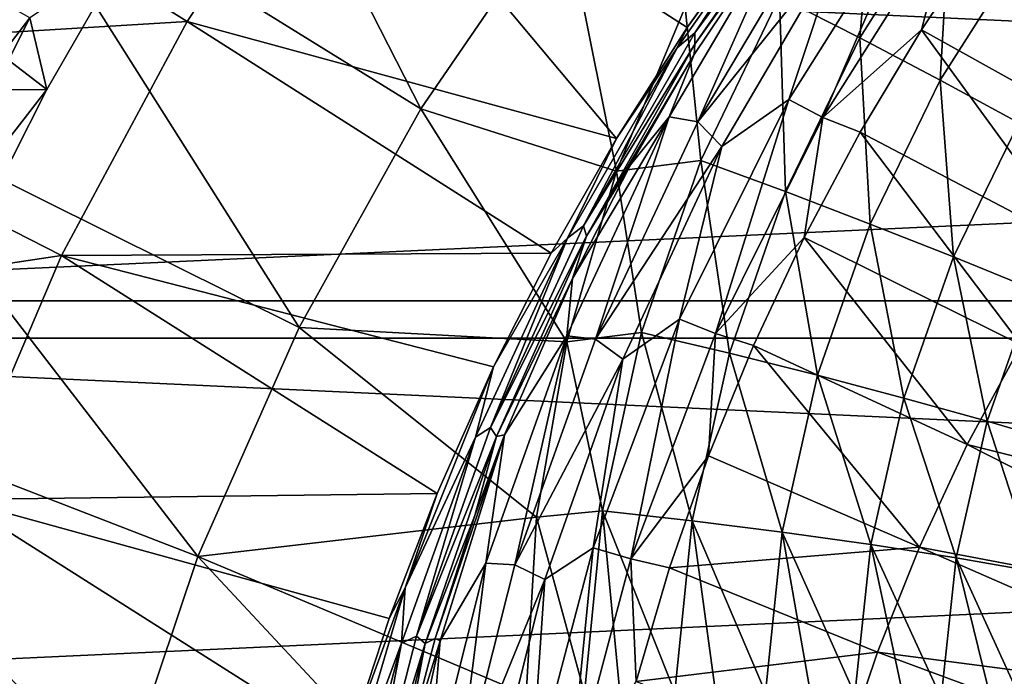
# Model space of a CAD drawing. Header units: metres. Extents: x -22 to 22, y 0 to 204.
# Tile 377 of 497: x -12.99 to -8.26, y 185.79 to 188.94. Entities that reach past the tile are written whole.
import ezdxf

# ---------------------------------------------------------------- set-up
doc = ezdxf.new("R2010")
doc.units = ezdxf.units.M
doc.layers.add('solid_002_SW0002', color=7, linetype='CONTINUOUS')
doc.layers.add('solid_002_SW0002_01', color=7, linetype='CONTINUOUS')

msp = doc.modelspace()

# ---------------------------------------------------------------- linework, layer by layer
at = {"layer": 'solid_002_SW0002'}
for points in [[(-13.114036, 189.779861, 256.18338), (-12.308887, 190.955246, 256.18338), (-11.06157, 188.509033, 257.159729)], [(-12.308887, 190.955246, 256.18338), (-10.382435, 189.500458, 257.159729), (-11.06157, 188.509033, 257.159729)], [(-13.993809, 190.061005, 259.092072), (-14.689226, 188.775497, 259.092072), (-12.182915, 188.927338, 260.218903)], [(-13.993809, 190.061005, 259.092072), (-12.182915, 188.927338, 260.218903), (-11.481919, 189.99086, 260.218903)], [(-11.481919, 189.99086, 260.218903), (-12.182915, 188.927338, 260.218903), (-10.124127, 188.366959, 261.123444)], [(-11.481919, 189.99086, 260.218903), (-9.785374, 188.89859, 261.112305), (-9.42184, 189.409363, 261.101105)], [(-11.481919, 189.99086, 260.218903), (-10.124127, 188.366959, 261.123444), (-9.785374, 188.89859, 261.112305)], [(-7.999794, 189.825058, 261.437836), (-8.342456, 189.364929, 261.493744), (-7.248406, 188.718872, 261.425201)], [(-13.807301, 188.535217, 256.18338), (-13.114036, 189.779861, 256.18338), (-11.646333, 187.459183, 257.159729)], [(-13.114036, 189.779861, 256.18338), (-11.06157, 188.509033, 257.159729), (-11.646333, 187.459183, 257.159729)], [(-8.956809, 188.848923, 257.572357), (-9.340925, 189.047073, 257.519623), (-8.876293, 189.78244, 257.476227)], [(-8.519274, 189.53891, 257.529327), (-8.956809, 188.848923, 257.572357), (-8.876293, 189.78244, 257.476227)], [(-9.128472, 189.747086, 261.105042), (-9.224253, 189.665436, 261.095276), (-9.747639, 188.873566, 261.137115)], [(-9.128472, 189.747086, 261.105042), (-9.747639, 188.873566, 261.137115), (-9.143308, 189.69043, 261.123657)], [(-9.143308, 189.69043, 261.123657), (-9.747985, 188.819412, 261.163269), (-9.279451, 189.473511, 261.155304)], [(-9.747639, 188.873566, 261.137115), (-9.747985, 188.819412, 261.163269), (-9.143308, 189.69043, 261.123657)], [(-12.834291, 189.424042, 185.149994), (-14.991673, 189.675308, 185.149994), (-15.706162, 188.164566, 185.149994)], [(-9.832206, 188.801971, 261.120758), (-9.224253, 189.665436, 261.095276), (-9.785374, 188.89859, 261.112305)], [(-9.832206, 188.801971, 261.120758), (-9.747639, 188.873566, 261.137115), (-9.224253, 189.665436, 261.095276)], [(-9.785374, 188.89859, 261.112305), (-9.224253, 189.665436, 261.095276), (-9.42184, 189.409363, 261.101105)], [(-9.049036, 189.300415, 261.407959), (-9.297699, 188.553589, 261.567291), (-8.669286, 189.551712, 261.44455)], [(-9.133044, 188.466797, 261.609467), (-8.669286, 189.551712, 261.44455), (-9.297699, 188.553589, 261.567291)], [(-9.133044, 188.466797, 261.609467), (-8.514674, 189.448898, 261.488708), (-8.669286, 189.551712, 261.44455)], [(-8.571751, 188.645905, 257.562103), (-8.956809, 188.848923, 257.572357), (-8.519274, 189.53891, 257.529327)], [(-8.161316, 189.291199, 257.519348), (-8.571751, 188.645905, 257.562103), (-8.519274, 189.53891, 257.529327)], [(-11.06157, 188.509033, 257.159729), (-10.382435, 189.500458, 257.159729), (-10.122836, 188.209961, 257.49527)], [(-10.382435, 189.500458, 257.159729), (-9.794083, 188.997116, 257.433899), (-10.122836, 188.209961, 257.49527)], [(-9.870513, 188.471237, 261.279572), (-9.279451, 189.473511, 261.155304), (-9.750583, 188.769226, 261.194641)], [(-9.733376, 188.446365, 261.412781), (-9.279451, 189.473511, 261.155304), (-9.870513, 188.471237, 261.279572)], [(-9.747985, 188.819412, 261.163269), (-9.750583, 188.769226, 261.194641), (-9.279451, 189.473511, 261.155304)], [(-9.733376, 188.446365, 261.412781), (-9.143538, 189.440018, 261.290192), (-9.279451, 189.473511, 261.155304)], [(-9.733376, 188.446365, 261.412781), (-9.049036, 189.300415, 261.407959), (-9.143538, 189.440018, 261.290192)], [(-9.133044, 188.466797, 261.609467), (-8.66084, 188.888306, 261.552094), (-8.514674, 189.448898, 261.488708)], [(-8.514674, 189.448898, 261.488708), (-8.66084, 188.888306, 261.552094), (-8.342456, 189.364929, 261.493744)], [(-13.553049, 188.086807, 185.149994), (-12.834291, 189.424042, 185.149994), (-15.706162, 188.164566, 185.149994)], [(-12.833925, 189.424683, 175.885101), (-12.834291, 189.424042, 185.149994), (-13.553049, 188.086807, 185.149994)], [(-13.2106, 188.764938, 175.885101), (-12.833925, 189.424683, 175.885101), (-13.553049, 188.086807, 185.149994)], [(-13.449616, 188.993408, 175.681656), (-12.833925, 189.424683, 175.885101), (-13.2106, 188.764938, 175.885101)], [(-8.342456, 189.364929, 261.493744), (-8.66084, 188.888306, 261.552094), (-7.586128, 188.289154, 261.481781)], [(-8.342456, 189.364929, 261.493744), (-7.586128, 188.289154, 261.481781), (-7.248406, 188.718872, 261.425201)], [(-13.770261, 189.304672, 20), (-12.855644, 188.601318, 20), (-14.139654, 188.597076, 20)], [(-13.770261, 189.304672, 20), (-12.483275, 189.250076, 20), (-12.855644, 188.601318, 20)], [(-9.733376, 188.446365, 261.412781), (-9.618755, 188.327789, 261.528046), (-9.049036, 189.300415, 261.407959)], [(-9.049036, 189.300415, 261.407959), (-9.618755, 188.327789, 261.528046), (-9.297699, 188.553589, 261.567291)], [(-8.193861, 188.442307, 257.489044), (-8.571751, 188.645905, 257.562103), (-8.161316, 189.291199, 257.519348)], [(19.582014, 189.245132, 0.72), (-19.582014, 189.245132, 0.72), (-20.197836, 187.408127, 0.72)], [(-12.855644, 188.601318, 20), (-12.483275, 189.250076, 20), (-12.937609, 188.94632, 20.27054)], [(-13.829038, 187.781708, 20.504189), (-12.937609, 188.94632, 20.27054), (-13.177311, 189.081329, 20.504189)], [(-9.340925, 189.047073, 257.519623), (-9.718323, 188.26152, 257.575348), (-9.794083, 188.997116, 257.433899)], [(-9.312863, 188.111633, 257.627563), (-9.718323, 188.26152, 257.575348), (-9.340925, 189.047073, 257.519623)], [(-8.956809, 188.848923, 257.572357), (-9.312863, 188.111633, 257.627563), (-9.340925, 189.047073, 257.519623)], [(-9.718323, 188.26152, 257.575348), (-10.122836, 188.209961, 257.49527), (-9.794083, 188.997116, 257.433899)], [(-14.689226, 188.775497, 259.092072), (-12.785686, 187.805222, 260.218903), (-12.182915, 188.927338, 260.218903)], [(-13.829038, 187.781708, 20.504189), (-13.57748, 187.670349, 20.27054), (-12.937609, 188.94632, 20.27054)], [(-12.855644, 188.601318, 20), (-12.937609, 188.94632, 20.27054), (-13.57748, 187.670349, 20.27054)], [(-12.182915, 188.927338, 260.218903), (-12.785686, 187.805222, 260.218903), (-10.43738, 187.816223, 261.134155)], [(-12.182915, 188.927338, 260.218903), (-10.43738, 187.816223, 261.134155), (-10.124127, 188.366959, 261.123444)], [(-9.747639, 188.873566, 261.137115), (-10.282105, 187.948151, 261.174133), (-9.747985, 188.819412, 261.163269)], [(-9.832206, 188.801971, 261.120758), (-10.282105, 187.948151, 261.174133), (-9.747639, 188.873566, 261.137115)], [(-9.832206, 188.801971, 261.120758), (-9.785374, 188.89859, 261.112305), (-10.124127, 188.366959, 261.123444)], [(-9.133044, 188.466797, 261.609467), (-8.954543, 188.3965, 261.612701), (-8.66084, 188.888306, 261.552094)], [(-8.66084, 188.888306, 261.552094), (-8.954543, 188.3965, 261.612701), (-7.897851, 187.841171, 261.540741)], [(-8.66084, 188.888306, 261.552094), (-7.897851, 187.841171, 261.540741), (-7.586128, 188.289154, 261.481781)], [(-8.906269, 187.956207, 257.616882), (-9.312863, 188.111633, 257.627563), (-8.956809, 188.848923, 257.572357)], [(-8.571751, 188.645905, 257.562103), (-8.906269, 187.956207, 257.616882), (-8.956809, 188.848923, 257.572357)], [(-9.832206, 188.801971, 261.120758), (-10.124127, 188.366959, 261.123444), (-10.358788, 187.88858, 261.149231)], [(-9.832206, 188.801971, 261.120758), (-10.358788, 187.88858, 261.149231), (-10.282105, 187.948151, 261.174133)], [(-10.282105, 187.948151, 261.174133), (-10.267953, 187.898422, 261.209808), (-9.747985, 188.819412, 261.163269)], [(-9.747985, 188.819412, 261.163269), (-10.267953, 187.898422, 261.209808), (-9.750583, 188.769226, 261.194641)], [(-14.689226, 188.775497, 259.092072), (-15.266858, 187.432922, 259.092072), (-12.785686, 187.805222, 260.218903)], [(-10.267953, 187.898422, 261.209808), (-10.056664, 188.240829, 261.226807), (-9.750583, 188.769226, 261.194641)], [(-9.870513, 188.471237, 261.279572), (-9.750583, 188.769226, 261.194641), (-10.056664, 188.240829, 261.226807)], [(-8.507104, 187.798508, 257.543457), (-8.906269, 187.956207, 257.616882), (-8.571751, 188.645905, 257.562103)], [(-8.193861, 188.442307, 257.489044), (-8.507104, 187.798508, 257.543457), (-8.571751, 188.645905, 257.562103)], [(-14.139654, 188.597076, 20), (-12.855644, 188.601318, 20), (-13.19311, 187.935913, 20)], [(-13.19311, 187.935913, 20), (-12.855644, 188.601318, 20), (-13.57748, 187.670349, 20.27054)], [(-9.618755, 188.327789, 261.528046), (-9.821206, 187.500137, 261.698212), (-9.297699, 188.553589, 261.567291)], [(-9.64819, 187.430267, 261.738281), (-9.297699, 188.553589, 261.567291), (-9.821206, 187.500137, 261.698212)], [(-9.64819, 187.430267, 261.738281), (-9.133044, 188.466797, 261.609467), (-9.297699, 188.553589, 261.567291)], [(-14.382766, 187.231918, 256.18338), (-13.807301, 188.535217, 256.18338), (-12.131733, 186.359863, 257.159729)], [(-13.807301, 188.535217, 256.18338), (-11.646333, 187.459183, 257.159729), (-12.131733, 186.359863, 257.159729)], [(-11.646333, 187.459183, 257.159729), (-11.06157, 188.509033, 257.159729), (-10.361183, 187.390854, 257.567657)], [(-11.06157, 188.509033, 257.159729), (-10.122836, 188.209961, 257.49527), (-10.361183, 187.390854, 257.567657)], [(-10.362486, 187.419952, 261.410461), (-9.870513, 188.471237, 261.279572), (-10.334691, 187.695343, 261.262207)], [(-10.224094, 187.403275, 261.542633), (-9.870513, 188.471237, 261.279572), (-10.362486, 187.419952, 261.410461)], [(-9.870513, 188.471237, 261.279572), (-10.056664, 188.240829, 261.226807), (-10.334691, 187.695343, 261.262207)], [(-10.224094, 187.403275, 261.542633), (-9.733376, 188.446365, 261.412781), (-9.870513, 188.471237, 261.279572)], [(-9.64819, 187.430267, 261.738281), (-9.223315, 187.890717, 261.675385), (-9.133044, 188.466797, 261.609467)], [(-9.133044, 188.466797, 261.609467), (-9.223315, 187.890717, 261.675385), (-8.954543, 188.3965, 261.612701)], [(-10.224094, 187.403275, 261.542633), (-9.618755, 188.327789, 261.528046), (-9.733376, 188.446365, 261.412781)], [(-8.123777, 187.641876, 257.408844), (-8.507104, 187.798508, 257.543457), (-8.193861, 188.442307, 257.489044)], [(-10.358788, 187.88858, 261.149231), (-10.124127, 188.366959, 261.123444), (-10.43738, 187.816223, 261.134155)], [(-8.954543, 188.3965, 261.612701), (-9.223315, 187.890717, 261.675385), (-8.182958, 187.376709, 261.601898)], [(-8.954543, 188.3965, 261.612701), (-8.182958, 187.376709, 261.601898), (-7.897851, 187.841171, 261.540741)], [(-10.224094, 187.403275, 261.542633), (-10.092595, 187.307968, 261.65506), (-9.618755, 188.327789, 261.528046)], [(-9.618755, 188.327789, 261.528046), (-10.092595, 187.307968, 261.65506), (-9.821206, 187.500137, 261.698212)], [(-9.718323, 188.26152, 257.575348), (-10.002891, 187.435715, 257.642639), (-10.122836, 188.209961, 257.49527)], [(-9.582135, 187.336227, 257.694244), (-10.002891, 187.435715, 257.642639), (-9.718323, 188.26152, 257.575348)], [(-9.312863, 188.111633, 257.627563), (-9.582135, 187.336227, 257.694244), (-9.718323, 188.26152, 257.575348)], [(-10.267953, 187.898422, 261.209808), (-10.334691, 187.695343, 261.262207), (-10.056664, 188.240829, 261.226807)], [(-10.002891, 187.435715, 257.642639), (-10.361183, 187.390854, 257.567657), (-10.122836, 188.209961, 257.49527)], [(-9.159872, 187.230606, 257.682953), (-9.582135, 187.336227, 257.694244), (-9.312863, 188.111633, 257.627563)], [(-8.906269, 187.956207, 257.616882), (-9.159872, 187.230606, 257.682953), (-9.312863, 188.111633, 257.627563)], [(-10.282105, 187.948151, 261.174133), (-10.728045, 186.979843, 261.216217), (-10.267953, 187.898422, 261.209808)], [(-10.358788, 187.88858, 261.149231), (-10.728045, 186.979843, 261.216217), (-10.282105, 187.948151, 261.174133)], [(-8.744996, 187.121048, 257.609009), (-9.159872, 187.230606, 257.682953), (-8.906269, 187.956207, 257.616882)], [(-8.507104, 187.798508, 257.543457), (-8.744996, 187.121048, 257.609009), (-8.906269, 187.956207, 257.616882)], [(-10.358788, 187.88858, 261.149231), (-10.713884, 187.27034, 261.143707), (-10.800692, 186.933304, 261.180756)], [(-10.358788, 187.88858, 261.149231), (-10.800692, 186.933304, 261.180756), (-10.728045, 186.979843, 261.216217)], [(-10.728045, 186.979843, 261.216217), (-10.699726, 186.936569, 261.263336), (-10.267953, 187.898422, 261.209808)], [(-10.358788, 187.88858, 261.149231), (-10.43738, 187.816223, 261.134155), (-10.713884, 187.27034, 261.143707)], [(-10.267953, 187.898422, 261.209808), (-10.699726, 186.936569, 261.263336), (-10.334691, 187.695343, 261.262207)], [(-9.64819, 187.430267, 261.738281), (-9.466126, 187.372696, 261.739929), (-9.223315, 187.890717, 261.675385)], [(-9.223315, 187.890717, 261.675385), (-9.466126, 187.372696, 261.739929), (-8.440801, 186.897491, 261.664978)], [(-9.223315, 187.890717, 261.675385), (-8.440801, 186.897491, 261.664978), (-8.182958, 187.376709, 261.601898)], [(-15.266858, 187.432922, 259.092072), (-13.285375, 186.633575, 260.218903), (-12.785686, 187.805222, 260.218903)], [(-12.785686, 187.805222, 260.218903), (-13.285375, 186.633575, 260.218903), (-10.983658, 186.663086, 261.153564)], [(-12.785686, 187.805222, 260.218903), (-10.713884, 187.27034, 261.143707), (-10.43738, 187.816223, 261.134155)], [(-12.785686, 187.805222, 260.218903), (-10.983658, 186.663086, 261.153564), (-10.713884, 187.27034, 261.143707)], [(-8.346246, 187.009857, 257.473999), (-8.744996, 187.121048, 257.609009), (-8.507104, 187.798508, 257.543457)], [(-8.123777, 187.641876, 257.408844), (-8.346246, 187.009857, 257.473999), (-8.507104, 187.798508, 257.543457)], [(-10.699726, 186.936569, 261.263336), (-10.660205, 186.944092, 261.314362), (-10.334691, 187.695343, 261.262207)], [(-10.362486, 187.419952, 261.410461), (-10.334691, 187.695343, 261.262207), (-10.660205, 186.944092, 261.314362)], [(-7.972023, 186.899399, 257.280762), (-8.346246, 187.009857, 257.473999), (-8.123777, 187.641876, 257.408844)], [(-12.131733, 186.359863, 257.159729), (-11.646333, 187.459183, 257.159729), (-10.506995, 186.54985, 257.649872)], [(-11.646333, 187.459183, 257.159729), (-10.361183, 187.390854, 257.567657), (-10.506995, 186.54985, 257.649872)], [(-10.092595, 187.307968, 261.65506), (-10.234903, 186.401825, 261.835846), (-9.821206, 187.500137, 261.698212)], [(-10.055273, 186.349655, 261.873688), (-9.821206, 187.500137, 261.698212), (-10.234903, 186.401825, 261.835846)], [(-10.055273, 186.349655, 261.873688), (-9.64819, 187.430267, 261.738281), (-9.821206, 187.500137, 261.698212)], [(-10.750862, 186.328598, 261.547424), (-10.362486, 187.419952, 261.410461), (-10.660205, 186.944092, 261.314362)], [(-10.611506, 186.320084, 261.678558), (-10.362486, 187.419952, 261.410461), (-10.750862, 186.328598, 261.547424)], [(-10.611506, 186.320084, 261.678558), (-10.224094, 187.403275, 261.542633), (-10.362486, 187.419952, 261.410461)], [(-10.002891, 187.435715, 257.642639), (-10.190084, 186.579788, 257.720612), (-10.361183, 187.390854, 257.567657)], [(-9.760275, 186.53212, 257.771423), (-10.190084, 186.579788, 257.720612), (-10.002891, 187.435715, 257.642639)], [(-10.055273, 186.349655, 261.873688), (-9.681931, 186.844131, 261.806061), (-9.64819, 187.430267, 261.738281)], [(-9.582135, 187.336227, 257.694244), (-9.760275, 186.53212, 257.771423), (-10.002891, 187.435715, 257.642639)], [(-9.64819, 187.430267, 261.738281), (-9.681931, 186.844131, 261.806061), (-9.466126, 187.372696, 261.739929)], [(20.197836, 187.408127, 0.72), (-20.197836, 187.408127, 0.72), (-20.64257, 185.517471, 0.72)], [(-10.611506, 186.320084, 261.678558), (-10.092595, 187.307968, 261.65506), (-10.224094, 187.403275, 261.542633)], [(-10.190084, 186.579788, 257.720612), (-10.506995, 186.54985, 257.649872), (-10.361183, 187.390854, 257.567657)], [(-9.466126, 187.372696, 261.739929), (-9.681931, 186.844131, 261.806061), (-8.670681, 186.405151, 261.729767)], [(-9.466126, 187.372696, 261.739929), (-8.670681, 186.405151, 261.729767), (-8.440801, 186.897491, 261.664978)], [(-6.550759, 186.426102, 261.531799), (-8.182958, 187.376709, 261.601898), (-8.440801, 186.897491, 261.664978)], [(-9.328425, 186.477798, 257.75943), (-9.760275, 186.53212, 257.771423), (-9.582135, 187.336227, 257.694244)], [(-9.159872, 187.230606, 257.682953), (-9.328425, 186.477798, 257.75943), (-9.582135, 187.336227, 257.694244)], [(-11.13785, 186.209885, 261.169525), (-10.713884, 187.27034, 261.143707), (-10.983658, 186.663086, 261.153564)], [(-11.13785, 186.209885, 261.169525), (-10.800692, 186.933304, 261.180756), (-10.713884, 187.27034, 261.143707)], [(-10.611506, 186.320084, 261.678558), (-10.466579, 186.249908, 261.787842), (-10.092595, 187.307968, 261.65506)], [(-10.092595, 187.307968, 261.65506), (-10.466579, 186.249908, 261.787842), (-10.234903, 186.401825, 261.835846)], [(-14.835523, 185.881073, 256.18338), (-14.382766, 187.231918, 256.18338), (-12.51363, 185.220428, 257.159729)], [(-14.382766, 187.231918, 256.18338), (-12.131733, 186.359863, 257.159729), (-12.51363, 185.220428, 257.159729)], [(-8.903632, 186.417953, 257.684875), (-9.328425, 186.477798, 257.75943), (-9.159872, 187.230606, 257.682953)], [(-8.744996, 187.121048, 257.609009), (-8.903632, 186.417953, 257.684875), (-9.159872, 187.230606, 257.682953)], [(-8.494845, 186.353851, 257.549347), (-8.903632, 186.417953, 257.684875), (-8.744996, 187.121048, 257.609009)], [(-8.346246, 187.009857, 257.473999), (-8.494845, 186.353851, 257.549347), (-8.744996, 187.121048, 257.609009)], [(-8.110674, 186.28685, 257.355652), (-8.494845, 186.353851, 257.549347), (-8.346246, 187.009857, 257.473999)], [(-7.972023, 186.899399, 257.280762), (-8.110674, 186.28685, 257.355652), (-8.346246, 187.009857, 257.473999)], [(-10.728045, 186.979843, 261.216217), (-11.082903, 185.977966, 261.263184), (-10.699726, 186.936569, 261.263336)], [(-10.800692, 186.933304, 261.180756), (-11.082903, 185.977966, 261.263184), (-10.728045, 186.979843, 261.216217)], [(-11.082903, 185.977966, 261.263184), (-11.041053, 185.943207, 261.3237), (-10.699726, 186.936569, 261.263336)], [(-10.699726, 186.936569, 261.263336), (-11.041053, 185.943207, 261.3237), (-10.803779, 186.55719, 261.342804)], [(-10.660205, 186.944092, 261.314362), (-10.803779, 186.55719, 261.342804), (-10.993177, 185.967117, 261.388184)], [(-10.969251, 185.95549, 261.439636), (-10.660205, 186.944092, 261.314362), (-10.993177, 185.967117, 261.388184)], [(-10.750862, 186.328598, 261.547424), (-10.660205, 186.944092, 261.314362), (-10.969251, 185.95549, 261.439636)], [(-10.699726, 186.936569, 261.263336), (-10.803779, 186.55719, 261.342804), (-10.660205, 186.944092, 261.314362)], [(-10.800692, 186.933304, 261.180756), (-11.15537, 185.944733, 261.215118), (-11.082903, 185.977966, 261.263184)], [(-11.13785, 186.209885, 261.169525), (-11.15537, 185.944733, 261.215118), (-10.800692, 186.933304, 261.180756)], [(-6.757165, 186.042465, 261.582306), (-8.440801, 186.897491, 261.664978), (-8.670681, 186.405151, 261.729767)], [(-6.550759, 186.426102, 261.531799), (-8.440801, 186.897491, 261.664978), (-6.757165, 186.042465, 261.582306)], [(-10.055273, 186.349655, 261.873688), (-9.869688, 186.306213, 261.873566), (-9.681931, 186.844131, 261.806061)], [(-9.681931, 186.844131, 261.806061), (-9.869688, 186.306213, 261.873566), (-8.670681, 186.405151, 261.729767)], [(-13.285375, 186.633575, 260.218903), (-11.214128, 186.062759, 261.162384), (-10.983658, 186.663086, 261.153564)], [(-11.13785, 186.209885, 261.169525), (-10.983658, 186.663086, 261.153564), (-11.214128, 186.062759, 261.162384)], [(-13.285375, 186.633575, 260.218903), (-13.67795, 185.421814, 260.218903), (-11.415652, 185.4487, 261.170197)], [(-13.285375, 186.633575, 260.218903), (-11.415652, 185.4487, 261.170197), (-11.214128, 186.062759, 261.162384)], [(-10.190084, 186.579788, 257.720612), (-10.276411, 185.705353, 257.808258), (-10.506995, 186.54985, 257.649872)], [(-10.107446, 185.708054, 257.835327), (-10.276411, 185.705353, 257.808258), (-10.190084, 186.579788, 257.720612)], [(-9.843886, 185.710098, 257.858185), (-10.107446, 185.708054, 257.835327), (-10.190084, 186.579788, 257.720612)], [(-9.760275, 186.53212, 257.771423), (-9.843886, 185.710098, 257.858185), (-10.190084, 186.579788, 257.720612)], [(-12.131733, 186.359863, 257.159729), (-10.506995, 186.54985, 257.649872), (-10.556536, 185.69841, 257.741241)], [(-11.041053, 185.943207, 261.3237), (-10.993177, 185.967117, 261.388184), (-10.803779, 186.55719, 261.342804)], [(-10.276411, 185.705353, 257.808258), (-10.556536, 185.69841, 257.741241), (-10.506995, 186.54985, 257.649872)], [(-9.649188, 185.709946, 257.860199), (-9.843886, 185.710098, 257.858185), (-9.760275, 186.53212, 257.771423)], [(-9.408662, 185.707809, 257.845337), (-9.649188, 185.709946, 257.860199), (-9.760275, 186.53212, 257.771423)], [(-9.328425, 186.477798, 257.75943), (-9.408662, 185.707809, 257.845337), (-9.760275, 186.53212, 257.771423)], [(-9.192486, 185.704041, 257.815369), (-9.408662, 185.707809, 257.845337), (-9.328425, 186.477798, 257.75943)], [(-8.979903, 185.698547, 257.77002), (-9.192486, 185.704041, 257.815369), (-9.328425, 186.477798, 257.75943)], [(-8.903632, 186.417953, 257.684875), (-8.979903, 185.698547, 257.77002), (-9.328425, 186.477798, 257.75943)], [(-8.748027, 185.69046, 257.701782), (-8.979903, 185.698547, 257.77002), (-8.903632, 186.417953, 257.684875)], [(-8.566645, 185.68251, 257.63382), (-8.748027, 185.69046, 257.701782), (-8.903632, 186.417953, 257.684875)], [(-8.494845, 186.353851, 257.549347), (-8.566645, 185.68251, 257.63382), (-8.903632, 186.417953, 257.684875)], [(-10.466579, 186.249908, 261.787842), (-10.534822, 185.269608, 261.978943), (-10.234903, 186.401825, 261.835846)], [(-10.3504, 185.235748, 262.014496), (-10.234903, 186.401825, 261.835846), (-10.534822, 185.269608, 261.978943)], [(-10.3504, 185.235748, 262.014496), (-10.055273, 186.349655, 261.873688), (-10.234903, 186.401825, 261.835846)], [(-9.869688, 186.306213, 261.873566), (-8.871849, 185.901306, 261.796082), (-8.670681, 186.405151, 261.729767)], [(-6.941181, 185.648331, 261.634186), (-8.670681, 186.405151, 261.729767), (-8.871849, 185.901306, 261.796082)], [(-6.757165, 186.042465, 261.582306), (-8.670681, 186.405151, 261.729767), (-6.941181, 185.648331, 261.634186)], [(-12.51363, 185.220428, 257.159729), (-12.131733, 186.359863, 257.159729), (-10.558017, 184.671951, 257.8414)], [(-12.131733, 186.359863, 257.159729), (-10.556536, 185.69841, 257.741241), (-10.558017, 184.671951, 257.8414)], [(-11.032261, 185.206924, 261.689331), (-10.750862, 186.328598, 261.547424), (-10.969251, 185.95549, 261.439636)], [(-10.892209, 185.206573, 261.819427), (-10.750862, 186.328598, 261.547424), (-11.032261, 185.206924, 261.689331)], [(-10.892209, 185.206573, 261.819427), (-10.611506, 186.320084, 261.678558), (-10.750862, 186.328598, 261.547424)], [(-10.3504, 185.235748, 262.014496), (-10.029631, 185.760178, 261.942383), (-10.055273, 186.349655, 261.873688)], [(-10.055273, 186.349655, 261.873688), (-10.029631, 185.760178, 261.942383), (-9.869688, 186.306213, 261.873566)], [(-8.326214, 185.669556, 257.522186), (-8.566645, 185.68251, 257.63382), (-8.494845, 186.353851, 257.549347)], [(-8.177591, 185.660034, 257.439606), (-8.326214, 185.669556, 257.522186), (-8.494845, 186.353851, 257.549347)], [(-8.110674, 186.28685, 257.355652), (-8.177591, 185.660034, 257.439606), (-8.494845, 186.353851, 257.549347)], [(-10.892209, 185.206573, 261.819427), (-10.466579, 186.249908, 261.787842), (-10.611506, 186.320084, 261.678558)], [(-9.869688, 186.306213, 261.873566), (-10.029631, 185.760178, 261.942383), (-8.871849, 185.901306, 261.796082)], [(-10.892209, 185.206573, 261.819427), (-10.737504, 185.162964, 261.925415), (-10.466579, 186.249908, 261.787842)], [(-10.466579, 186.249908, 261.787842), (-10.737504, 185.162964, 261.925415), (-10.534822, 185.269608, 261.978943)], [(-11.13785, 186.209885, 261.169525), (-11.415652, 185.4487, 261.170197), (-11.460028, 185.116348, 261.19632)], [(-11.13785, 186.209885, 261.169525), (-11.460028, 185.116348, 261.19632), (-11.15537, 185.944733, 261.215118)], [(-11.13785, 186.209885, 261.169525), (-11.214128, 186.062759, 261.162384), (-11.415652, 185.4487, 261.170197)], [(-11.460028, 185.116348, 261.19632), (-11.421413, 184.931595, 261.251923), (-11.15537, 185.944733, 261.215118)], [(-11.15537, 185.944733, 261.215118), (-11.421413, 184.931595, 261.251923), (-11.34535, 184.951935, 261.314514)], [(-11.082903, 185.977966, 261.263184), (-11.34535, 184.951935, 261.314514), (-11.041053, 185.943207, 261.3237)], [(-11.15537, 185.944733, 261.215118), (-11.34535, 184.951935, 261.314514), (-11.082903, 185.977966, 261.263184)], [(-11.19296, 184.946762, 261.567596), (-10.969251, 185.95549, 261.439636), (-11.151415, 185.365311, 261.436829)], [(-11.032261, 185.206924, 261.689331), (-10.969251, 185.95549, 261.439636), (-11.19296, 184.946762, 261.567596)], [(-10.969251, 185.95549, 261.439636), (-10.993177, 185.967117, 261.388184), (-11.151415, 185.365311, 261.436829)], [(-11.041053, 185.943207, 261.3237), (-11.151415, 185.365311, 261.436829), (-10.993177, 185.967117, 261.388184)], [(-11.34535, 184.951935, 261.314514), (-11.290872, 184.927673, 261.390289), (-11.041053, 185.943207, 261.3237)], [(-11.041053, 185.943207, 261.3237), (-11.290872, 184.927673, 261.390289), (-11.151415, 185.365311, 261.436829)], [(-10.029631, 185.760178, 261.942383), (-9.043518, 185.38765, 261.863708), (-8.871849, 185.901306, 261.796082)], [(-7.102207, 185.244995, 261.687286), (-8.871849, 185.901306, 261.796082), (-9.043518, 185.38765, 261.863708)], [(-6.941181, 185.648331, 261.634186), (-8.871849, 185.901306, 261.796082), (-7.102207, 185.244995, 261.687286)], [(-15.161708, 184.494217, 256.18338), (-14.835523, 185.881073, 256.18338), (-12.788764, 184.050629, 257.159729)], [(-14.835523, 185.881073, 256.18338), (-12.51363, 185.220428, 257.159729), (-12.788764, 184.050629, 257.159729)]]:
    msp.add_3dface(points, dxfattribs=at)
at = {"layer": 'solid_002_SW0002_01'}
for points in [[(-20.874525, 187.587189), (-20.239058, 189.486969), (20.874525, 187.587189)], [(-20.239058, 189.486969), (20.239056, 189.486969), (20.874525, 187.587189)], [(19.582014, 189.245132, 0.72), (-20.197836, 187.408127, 0.72), (20.197836, 187.408127, 0.72)], [(-21.333294, 185.630783), (-20.874525, 187.587189), (21.333294, 185.630783)], [(-20.874525, 187.587189), (20.874525, 187.587189), (21.333294, 185.630783)], [(20.197836, 187.408127, 0.72), (-20.64257, 185.517471, 0.72), (20.64257, 185.517471, 0.72)]]:
    msp.add_3dface(points, dxfattribs=at)

doc.saveas('drawing.dxf')
